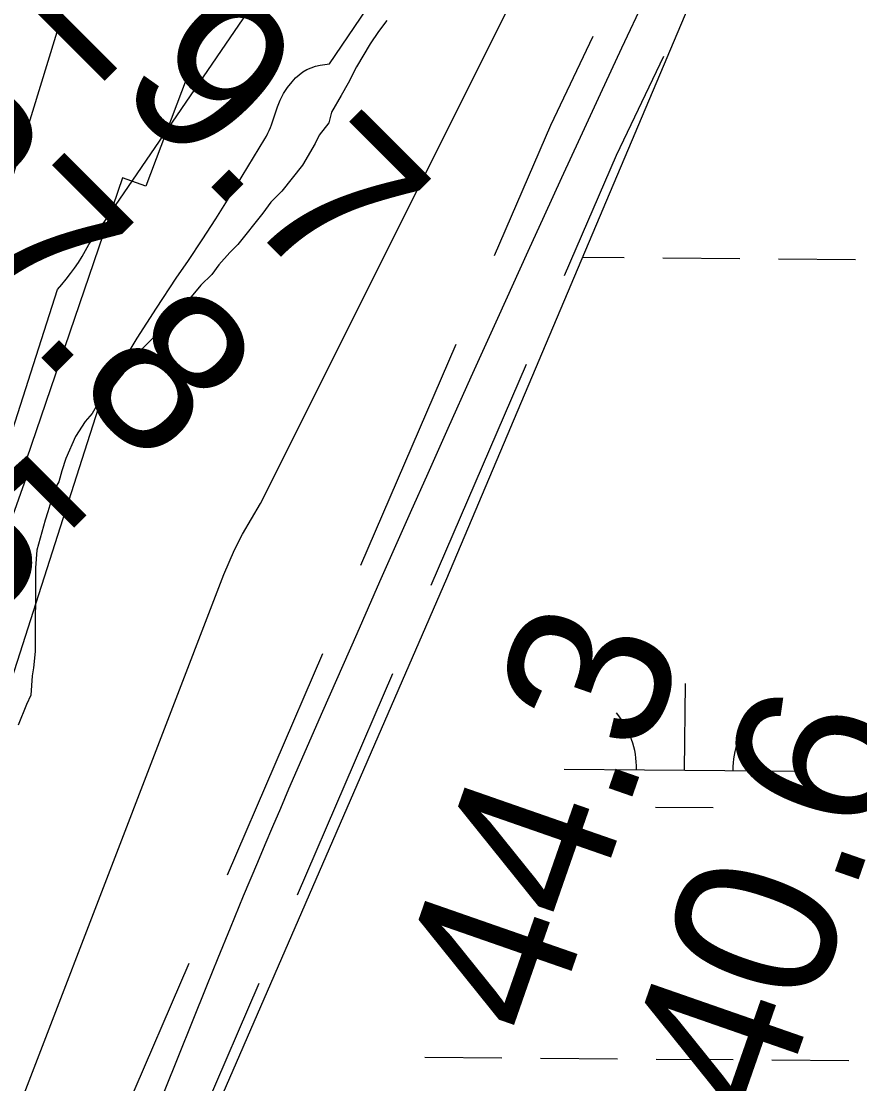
# Model space of a CAD drawing. Extents: x 3271442 to 3309282, y 752266 to 777610.
# Drawn here: x 3293769.4 to 3294117.5, y 768938 to 769379.2 of the extents above; entities that cross this region are included whole.
import ezdxf

# ---------------------------------------------------------------- set-up
doc = ezdxf.new("R2010")
doc.units = 0
for name, color, linetype in [('V-RIVR-EDGE', 7, 'Continuous'), ('V-RIVR-RANG', 7, 'Continuous'), ('V-ROAD-CNTR', 7, 'Continuous'), ('V-RRAP-RVMT', 7, 'Continuous'), ('V-SITE-VEGE', 7, 'Continuous'), ('V-TOPO-MAJR', 7, 'Continuous'), ('V-TOPO-MINR', 7, 'Continuous'), ('V-WETL-SWMP', 7, 'Continuous')]:
    doc.layers.add(name, color=color, linetype=linetype)

msp = doc.modelspace()

# ---------------------------------------------------------------- linework, layer by layer
at = {"layer": 'V-RIVR-EDGE'}
msp.add_spline([(3293265.89, 767851.21), (3293271.32, 767860.47), (3293272.91, 767864.57), (3293271.65, 767867.42), (3293271.66, 767869), (3293274.19, 767871.52), (3293279.26, 767876.87), (3293281.48, 767883.19), (3293283.4, 767892.34), (3293284.06, 767903.39), (3293284.39, 767909.39), (3293286.92, 767911.6), (3293290.73, 767916.01), (3293290.74, 767920.43), (3293291.71, 767931.49), (3293293.95, 767941.9), (3293295.26, 767960.22), (3293296.87, 767973.48), (3293297.2, 767978.22), (3293297.52, 767981.37), (3293297.54, 767988.64), (3293297.56, 767996.85), (3293296.95, 768004.75), (3293300.46, 768019.9), (3293302.67, 768020.53), (3293303.94, 768023.37), (3293305.55, 768035.05), (3293305.56, 768039.47), (3293305.88, 768042.31), (3293307.79, 768047.05), (3293309.69, 768050.83), (3293309.7, 768053.36), (3293310.34, 768058.41), (3293309.73, 768065.68), (3293310.68, 768066.31), (3293311.95, 768067.88), (3293314.81, 768076.09), (3293316.09, 768081.14), (3293316.41, 768086.19), (3293315.48, 768090.3), (3293315.49, 768094.72), (3293317.4, 768102.93), (3293323.76, 768119.02), (3293323.77, 768124.39), (3293324.11, 768131.97), (3293325.7, 768137.65), (3293327.61, 768144.59), (3293330.47, 768148.38), (3293332.05, 768150.27), (3293333.64, 768153.74), (3293334.92, 768161.95), (3293337.15, 768170.15), (3293339.07, 768178.04), (3293341.29, 768182.15), (3293344.14, 768187.19), (3293344.15, 768189.09), (3293344.16, 768193.19), (3293344.49, 768198.25), (3293346.4, 768205.19), (3293349.58, 768213.39), (3293355.61, 768226.64), (3293363.86, 768242.42), (3293369.57, 768251.25), (3293371.48, 768258.51), (3293372.78, 768273.03), (3293376.3, 768291.66), (3293378.88, 768313.44), (3293382.71, 768329.86), (3293389.73, 768356.69), (3293406.62, 768418.87), (3293422.87, 768476.63), (3293435.3, 768519.24), (3293444.21, 768549.22), (3293449, 768568.16), (3293453.16, 768591.52), (3293458.61, 768624.99), (3293462.15, 768648.35), (3293468.53, 768675.5), (3293475.54, 768698.86), (3293483.16, 768717.79), (3293492.05, 768733.87), (3293498.4, 768749.65), (3293508.54, 768761.63), (3293518.36, 768772.34), (3293531.97, 768786.52), (3293543.06, 768798.18), (3293553.82, 768807.95), (3293558.26, 768815.83), (3293560.17, 768820.88), (3293560.18, 768826.56), (3293559.28, 768845.52), (3293555.24, 768870.16), (3293553.36, 768876.17), (3293551.81, 768887.23), (3293550.57, 768899.55), (3293550.9, 768902.39), (3293553.43, 768904.28), (3293558.17, 768905.85), (3293569.54, 768905.82), (3293574.91, 768907.7), (3293581.87, 768911.16), (3293585.99, 768915.89), (3293587.89, 768919.35), (3293594.54, 768926.6), (3293600.25, 768934.8), (3293601.21, 768940.17), (3293600.92, 768949.01), (3293599.98, 768953.75), (3293598.1, 768958.18), (3293595.26, 768960.4), (3293592.74, 768962.93), (3293592.43, 768966.72), (3293595.28, 768970.82), (3293595.61, 768973.35), (3293595.62, 768977.14), (3293600.06, 768987.55), (3293601.33, 768990.7), (3293601.35, 768997.65), (3293601.36, 769003.02), (3293600.75, 769009.66), (3293599.81, 769014.4), (3293593.83, 769020.1), (3293587.21, 769027.38), (3293585.01, 769033.07), (3293583.14, 769042.23), (3293582.86, 769055.5), (3293583.83, 769063.08), (3293586.68, 769069.39), (3293593.01, 769074.11), (3293599.65, 769075.04), (3293608.17, 769073.44), (3293615.75, 769072.47), (3293625.85, 769070.87), (3293638.79, 769065.47), (3293642.25, 769061.67), (3293648.25, 769058.49), (3293651.09, 769058.17), (3293655.2, 769058.48), (3293658.36, 769061), (3293660.9, 769064.15), (3293661.54, 769068.25), (3293660.6, 769074.26), (3293656.52, 769082.16), (3293652.75, 769090.07), (3293647.4, 769098.61), (3293646.14, 769102.09), (3293645.52, 769105.88), (3293645.85, 769110.62), (3293647.12, 769112.82), (3293648.69, 769111.56), (3293651.22, 769110.92), (3293653.43, 769110.91), (3293655.01, 769112.49), (3293655.34, 769116.28), (3293655.35, 769121.96), (3293655.69, 769130.49), (3293654.76, 769136.18), (3293652.24, 769139.03), (3293647.51, 769144.09), (3293636.48, 769153.28), (3293630.18, 769158.66), (3293623.25, 769166.89), (3293621.36, 769171.32), (3293622.96, 769177.32), (3293626.44, 769180.78), (3293635.6, 769182.34), (3293645.71, 769181.37), (3293660.24, 769181.01), (3293669.4, 769181.31), (3293678.56, 769183.49), (3293683.62, 769187.27), (3293685.84, 769190.74), (3293685.85, 769192.95), (3293684.59, 769196.11), (3293678.91, 769198.02), (3293674.5, 769201.51), (3293673.56, 769204.35), (3293674.2, 769207.51), (3293675.79, 769211.3), (3293675.8, 769215.09), (3293675.49, 769218.56), (3293675.18, 769222.35), (3293669.84, 769233.74), (3293665.44, 769240.06), (3293664.19, 769245.44), (3293664.52, 769251.12), (3293662.33, 769259.65), (3293658.87, 769268.19), (3293652.88, 769273.26), (3293649.42, 769278.64), (3293649.12, 769282.74), (3293650.09, 769291.27), (3293653.89, 769298.52), (3293659.6, 769307.35), (3293664.03, 769310.82), (3293673.83, 769312.37), (3293693.74, 769317.06), (3293707.32, 769318.92), (3293712.69, 769318.91), (3293721.86, 769322.99), (3293727.56, 769328.98), (3293730.73, 769333.08), (3293731.06, 769338.13), (3293732.02, 769343.18), (3293733.3, 769351.07), (3293736.82, 769368.12), (3293737.79, 769377.59), (3293736.54, 769384.86), (3293736.24, 769388.65), (3293734.67, 769391.82), (3293730.26, 769396.25), (3293713.22, 769405.45), (3293708.5, 769410.83), (3293706, 769422.21), (3293706.02, 769432), (3293706.99, 769438.63), (3293709.21, 769443.99), (3293712.38, 769447.78), (3293719.96, 769449.34), (3293727.23, 769452.16), (3293737.04, 769457.19), (3293743.37, 769462.23), (3293747.49, 769469.8), (3293750.35, 769476.11), (3293751.32, 769485.27), (3293750.39, 769491.27), (3293748.5, 769495.06), (3293747.26, 769501.38), (3293746.96, 769508.65), (3293748.56, 769519.38), (3293754.62, 769542.43), (3293759.07, 769554.73), (3293762.88, 769562.62), (3293768.58, 769568.29), (3293775.22, 769571.43), (3293781.23, 769572.68), (3293791.34, 769574.87), (3293800.51, 769578.32), (3293802.4, 769576.73), (3293805.55, 769575.15), (3293809.03, 769574.82), (3293813.45, 769574.18), (3293816.29, 769575.44), (3293818.2, 769580.8), (3293820.75, 769589.64), (3293820.77, 769597.22), (3293821.41, 769601.32), (3293823.64, 769607), (3293828.4, 769617.1)], degree=3, dxfattribs=at)
at = {"layer": 'V-ROAD-CNTR'}
for p, q in [((3293910.41, 769153.34), (3293950.02, 769245.17)), ((3293939.51, 769145.05), (3293979.11, 769236.87)), ((3293854.97, 769024.79), (3293894.57, 769116.61)), ((3293884.06, 769016.49), (3293923.66, 769108.32)), ((3293799.53, 768896.23), (3293839.13, 768988.06)), ((3293828.62, 768887.94), (3293868.22, 768979.76))]:
    msp.add_line(p, q, dxfattribs=at)
for points in [[(3294028.07, 769388.47), (3294018.56, 769368.08), (3294009.69, 769348.95), (3294001.4, 769331.01), (3293993.66, 769314.17), (3293986.43, 769298.37), (3293979.67, 769283.55), (3293967.05, 769255.74), (3293956.06, 769231.39), (3293946.49, 769210.05), (3293938.14, 769191.38), (3293930.86, 769175.02), (3293918.17, 769146.38), (3293908.68, 769124.88), (3293894.52, 769092.61), (3293880.42, 769060.31), (3293876.97, 769052.36), (3293873.67, 769044.65), (3293870.49, 769037.16), (3293867.43, 769029.91), (3293861.55, 769015.82), (3293856.1, 769002.6), (3293851.03, 768990.18), (3293846.31, 768978.53), (3293811.19, 768890.99)], [(3293965.86, 769281.9), (3293989.22, 769336.07), (3294006.85, 769373.09)], [(3293994.95, 769273.6), (3294016.55, 769323.68), (3294036.09, 769364.72)]]:
    msp.add_lwpolyline(points, dxfattribs=at)
at = {"layer": 'V-RRAP-RVMT'}
for p, q in [((3293872.71, 769447.26), (3293821.19, 769310.74)), ((3293811.42, 769314.22), (3293771.63, 769197.3)), ((3293821.19, 769310.74), (3293811.42, 769314.22)), ((3293773.85, 769196.4), (3293720.31, 769046.3)), ((3293771.63, 769197.3), (3293773.85, 769196.4))]:
    msp.add_line(p, q, dxfattribs=at)
at = {"layer": 'V-SITE-VEGE'}
msp.add_lwpolyline([(3293921.13, 769379.52), (3293917.7, 769374.99), (3293914.27, 769369.89), (3293908.55, 769360.25), (3293905.11, 769353.45), (3293902.25, 769348.34), (3293898.25, 769341.54), (3293897.09, 769337), (3293893.09, 769331.9), (3293891.37, 769328.5), (3293886.22, 769319.43), (3293877.65, 769308.66), (3293873.09, 769304.14), (3293869.66, 769299.6), (3293859.38, 769286.57), (3293855.95, 769283.18), (3293851.39, 769278.08), (3293848.53, 769274.11), (3293843.96, 769269.59), (3293835.97, 769259.96), (3293831.97, 769255.43), (3293818.28, 769241.85), (3293814.28, 769237.32), (3293811.99, 769233.35), (3293809.71, 769230.51), (3293806.28, 769225.98), (3293803.99, 769223.72), (3293800.57, 769219.19), (3293798.85, 769216.35), (3293796, 769212.95), (3293791.99, 769206.72), (3293787.98, 769197.64), (3293786.25, 769192.53), (3293785.09, 769187.99), (3293783.38, 769185.16), (3293780.5, 769175.51), (3293779.35, 769172.1), (3293775.89, 769159.62), (3293775.29, 769152.23), (3293775.15, 769117.56), (3293774.55, 769110.75), (3293773.97, 769107.34), (3293773.37, 769099.38), (3293771.64, 769095.42), (3293768.2, 769086.9)], dxfattribs=at)
at = {"layer": 'V-TOPO-MAJR'}
msp.add_lwpolyline([(3293583.53, 768538.05), (3293802.54, 769222.03), (3293809.93, 769234.9), (3293817.55, 769247.63), (3293825.53, 769260.14), (3293833.74, 769272.51), (3293838.78, 769279.88), (3293844.56, 769288.5), (3293850.24, 769297.19), (3293855.77, 769305.98), (3293861.19, 769314.83), (3293870.54, 769330.41), (3293871.18, 769331.54), (3293871.78, 769332.69), (3293872.32, 769333.86), (3293872.82, 769335.06), (3293873.28, 769336.28), (3293873.72, 769337.49), (3293874.15, 769338.72), (3293874.56, 769339.95), (3293875.77, 769343.7), (3293876.89, 769346.52), (3293878.23, 769349.21), (3293879.91, 769351.71), (3293881.82, 769354.07), (3293883.3, 769355.69), (3293884.72, 769357.02), (3293886.25, 769358.2), (3293887.92, 769359.14), (3293889.7, 769359.93), (3293891.58, 769360.52), (3293893.48, 769360.99), (3293895.42, 769361.3), (3293897.37, 769361.49), (3294066.95, 769611.76)], dxfattribs=at)
at = {"layer": 'V-TOPO-MINR'}
for points in [[(3293505.54, 768490.53), (3293506.95, 768493.35), (3293509.03, 768497.72), (3293510.97, 768502.16), (3293512.71, 768506.67), (3293514.31, 768511.24), (3293515.8, 768515.86), (3293517.26, 768520.48), (3293518.69, 768525.12), (3293520.09, 768529.76), (3293541.92, 768602.98), (3293546.47, 768616.69), (3293551.56, 768630.17), (3293557.46, 768643.32), (3293563.9, 768656.25), (3293845.31, 769574.01), (3293846.94, 769578.47), (3293848.96, 769582.77), (3293851.24, 769586.95), (3293969.84, 769870.35), (3293970.09, 770256.15), (3293972.57, 770289.85), (3293975.44, 770323.52), (3293997.46, 770557.88)], [(3293536.16, 768491.9), (3293559.8, 768565.53), (3293784.43, 769267.79), (3293786.28, 769269.97), (3293788.1, 769272.18), (3293789.84, 769274.45), (3293791.54, 769276.75), (3293793.15, 769279.11), (3293794.68, 769281.52), (3293796.09, 769284.01), (3293797.43, 769286.54), (3293995.33, 769576.16), (3294034.83, 769640.45), (3294051.87, 769713.2), (3294048.26, 769730.58), (3294001.42, 770257.16), (3294002.13, 770304.36), (3294002.18, 770318.5), (3294002.79, 770358.64), (3294003.99, 770398.74), (3294006.07, 770438.82)], [(3293600.71, 768494.78), (3293600.81, 768494.94), (3293602.91, 768497.74), (3293853.57, 769149.47), (3293857.89, 769159.76), (3293861.21, 769166.19), (3293868.77, 769178.97), (3294161.93, 769765.51), (3294162.2, 769775.01), (3294162.68, 769784.5), (3294163.46, 769793.96), (3294164.45, 769803.41), (3294101.65, 770424.37), (3294100.53, 770432.31), (3294099.66, 770440.28)]]:
    msp.add_lwpolyline(points, dxfattribs=at)
at = {"layer": 'V-WETL-SWMP'}
for p, q in [((3294002.37, 769281.2), (3294019.7, 769281.06)), ((3294035.7, 769280.93), (3294067.7, 769280.66)), ((3294083.7, 769280.53), (3294115.7, 769280.27)), ((3294044.79, 769068.24), (3294045.09, 769104.24)), ((3293994.79, 769068.65), (3294094.79, 769067.83)), ((3294032.67, 769052.91), (3294056.67, 769052.71)), ((3293936.96, 768949.05), (3293968.96, 768948.79)), ((3293984.96, 768948.66), (3294016.96, 768948.4)), ((3294032.96, 768948.26), (3294064.96, 768948)), ((3294080.96, 768947.87), (3294112.96, 768947.6))]:
    msp.add_line(p, q, dxfattribs=at)
msp.add_lwpolyline([(3294138.69, 769649.41), (3294089.07, 769486.27), (3293945.95, 769147.74), (3293815.84, 768848.27), (3293659.7, 768509.75), (3293594.65, 768132.16), (3293516.58, 767884.77), (3293451.52, 767637.39), (3293451.52, 767168.65), (3293477.54, 766986.37), (3293568.62, 766791.07), (3293659.7, 766673.88), (3293906.92, 766439.52), (3294219.19, 766127.03), (3294362.31, 765970.79)], dxfattribs=at)
for centre, start, end in [((3293989.56, 769069.17), 358.7563, 40.2999), ((3294100.04, 769068.26), 138.7563, 180.2999)]:
    msp.add_arc(centre, 35.25, start, end, dxfattribs=at)

# ---------------------------------------------------------------- texts
at = {"layer": 'V-RIVR-RANG'}
for s, rotation, p in [('29.7', 315.0183, (3293772.02, 769386.55)), ('27.8', 315.0183, (3293701.5, 769315.65)), ('27.5', 315.0183, (3293630.99, 769244.74)), ('44.3', 70.7883, (3293987.63, 768955.48)), ('40.6', 70.7883, (3294081.53, 768921.06))]:
    msp.add_text(s, height=67, rotation=rotation, dxfattribs=at).set_placement(p)

doc.saveas('drawing.dxf')
